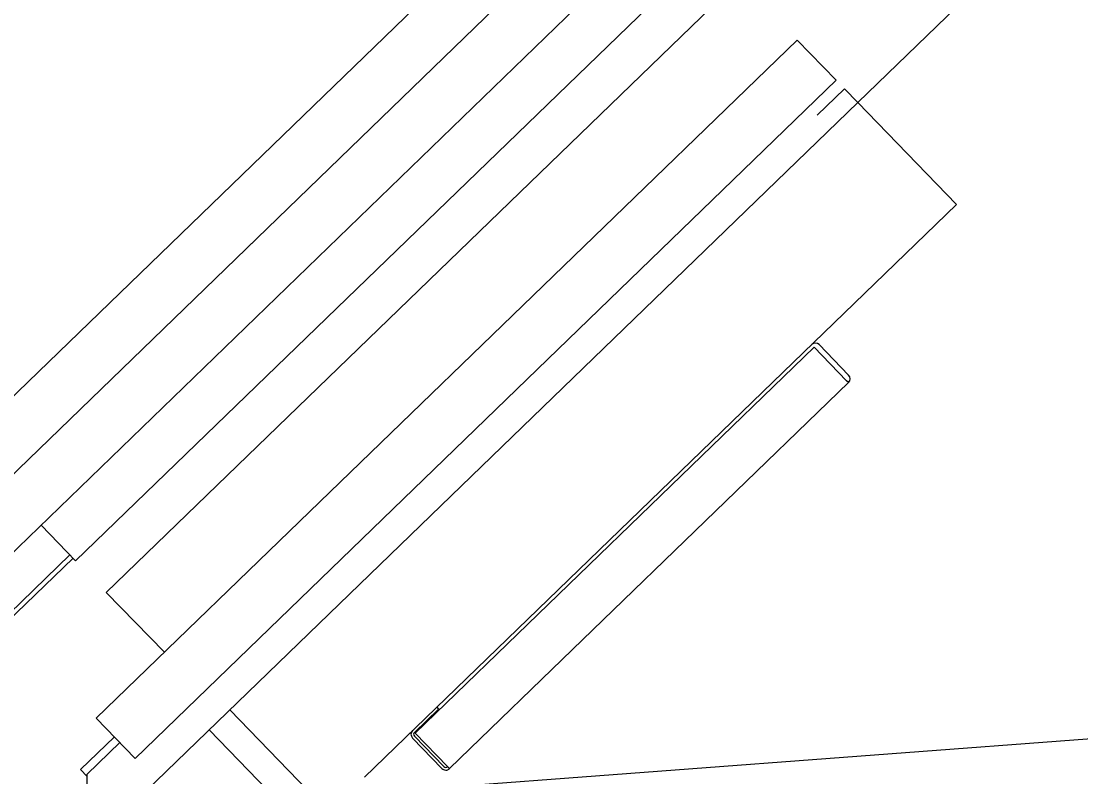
# Model space of a CAD drawing. Extents: x 468143 to 491361, y 1438528 to 1468730.
# Drawn here: x 490348.49 to 490350.458, y 1467639.415 to 1467640.82 of the extents above; entities that cross this region are included whole.
import ezdxf

# ---------------------------------------------------------------- set-up
doc = ezdxf.new("R2010")
doc.units = 0
doc.layers.add('Xreference_dp', color=7, linetype='Continuous')

msp = doc.modelspace()

# ---------------------------------------------------------------- linework, layer by layer
at = {"layer": 'Xreference_dp'}
for p, q in [((490348.5907, 1467639.8167), (490353.3817, 1467644.4536)), ((490348.5907, 1467639.8167), (490353.3817, 1467644.4536)), ((490353.4388, 1467644.3947), (490348.6477, 1467639.7578)), ((490353.4388, 1467644.3947), (490348.6477, 1467639.7578)), ((490350.0436, 1467640.6685), (490352.559, 1467643.1029)), ((490350.0436, 1467640.6685), (490352.559, 1467643.1029)), ((490349.5575, 1467641.1708), (490347.5718, 1467639.2491)), ((490349.5575, 1467641.1708), (490347.5718, 1467639.2491)), ((490348.3275, 1467639.8355), (490349.6299, 1467641.096)), ((490348.3275, 1467639.8355), (490349.6299, 1467641.096)), ((490349.7023, 1467641.0211), (490348.4, 1467639.7607)), ((490349.7023, 1467641.0211), (490348.4, 1467639.7607)), ((490348.629, 1467639.5241), (490349.9314, 1467640.7845)), ((490348.629, 1467639.5241), (490349.9314, 1467640.7845)), ((490349.9314, 1467640.7845), (490350.0038, 1467640.7097)), ((490349.9314, 1467640.7845), (490350.0038, 1467640.7097)), ((490350.0038, 1467640.7097), (490348.7014, 1467639.4492)), ((490350.0038, 1467640.7097), (490348.7014, 1467639.4492)), ((490350.0192, 1467640.6937), (490349.9685, 1467640.6447)), ((490350.0192, 1467640.6937), (490349.9685, 1467640.6447)), ((490350.0436, 1467640.6685), (490350.0192, 1467640.6937)), ((490350.0436, 1467640.6685), (490350.0192, 1467640.6937)), ((490348.6667, 1467639.3358), (490350.0436, 1467640.6685)), ((490348.6667, 1467639.3358), (490350.0436, 1467640.6685)), ((490350.0436, 1467640.6685), (490350.2271, 1467640.479)), ((490350.0436, 1467640.6685), (490350.2271, 1467640.479)), ((490349.1273, 1467639.4146), (490350.2271, 1467640.479)), ((490349.1273, 1467639.4146), (490350.2271, 1467640.479)), ((490349.2213, 1467639.4964), (490349.9626, 1467640.2139)), ((490349.2213, 1467639.4964), (490349.9626, 1467640.2139)), ((490349.9626, 1467640.2139), (490350.023, 1467640.1514)), ((490349.9626, 1467640.2139), (490350.023, 1467640.1514)), ((490350.0267, 1467640.1619), (490349.9721, 1467640.2184)), ((490350.0267, 1467640.1619), (490349.9721, 1467640.2184)), ((490350.0265, 1467640.1479), (490349.2852, 1467639.4304)), ((490350.0265, 1467640.1479), (490349.2852, 1467639.4304)), ((490350.0265, 1467640.1479), (490350.023, 1467640.1514)), ((490350.0265, 1467640.1479), (490350.023, 1467640.1514)), ((490357.6024, 1467640.0218), (490349.2189, 1467639.3907)), ((490357.6024, 1467640.0218), (490349.2189, 1467639.3907)), ((490348.5907, 1467639.8167), (490348.5264, 1467639.8831)), ((490348.5907, 1467639.8167), (490348.5264, 1467639.8831)), ((490348.5801, 1467639.8277), (490348.4167, 1467639.6696)), ((490348.5801, 1467639.8277), (490348.4167, 1467639.6696)), ((490348.4083, 1467639.65), (490348.5858, 1467639.8218)), ((490348.4083, 1467639.65), (490348.5858, 1467639.8218)), ((490348.7555, 1467639.6465), (490348.6477, 1467639.7578)), ((490348.7555, 1467639.6465), (490348.6477, 1467639.7578)), ((490349.0579, 1467639.3529), (490348.8772, 1467639.5396)), ((490349.0579, 1467639.3529), (490348.8772, 1467639.5396)), ((490349.2649, 1467639.5408), (490349.2202, 1467639.4975)), ((490349.2649, 1467639.5408), (490349.2202, 1467639.4975)), ((490349.2615, 1467639.5444), (490349.2649, 1467639.5408)), ((490349.2615, 1467639.5444), (490349.2649, 1467639.5408)), ((490348.7014, 1467639.4492), (490348.629, 1467639.5241)), ((490348.7014, 1467639.4492), (490348.629, 1467639.5241)), ((490349.0159, 1467639.3196), (490348.8389, 1467639.5025)), ((490349.0159, 1467639.3196), (490348.8389, 1467639.5025)), ((490349.2213, 1467639.4964), (490349.2816, 1467639.4341)), ((490349.2213, 1467639.4964), (490349.2816, 1467639.4341)), ((490348.6626, 1467639.4893), (490348.5998, 1467639.4285)), ((490348.6626, 1467639.4893), (490348.5998, 1467639.4285)), ((490348.6728, 1467639.4788), (490348.6124, 1467639.4202)), ((490348.6728, 1467639.4788), (490348.6124, 1467639.4202)), ((490349.2165, 1467639.4871), (490349.2712, 1467639.4306)), ((490349.2165, 1467639.4871), (490349.2712, 1467639.4306)), ((490349.2201, 1467639.4906), (490349.2747, 1467639.4341)), ((490349.2201, 1467639.4906), (490349.2747, 1467639.4341)), ((490349.2852, 1467639.4304), (490349.2817, 1467639.434)), ((490349.2852, 1467639.4304), (490349.2817, 1467639.434)), ((490348.5998, 1467639.4285), (490348.6123, 1467639.4156)), ((490348.5998, 1467639.4285), (490348.6123, 1467639.4156)), ((490348.6119, 1467639.3924), (490348.6124, 1467639.4202)), ((490348.6119, 1467639.3924), (490348.6124, 1467639.4202))]:
    msp.add_line(p, q, dxfattribs=at)
for centre, radius, start, end in [((490349.9649, 1467640.2115), 0.0099, 44.063, 134.063), ((490349.9649, 1467640.2115), 0.0099, 44.063, 134.063), ((490350.0196, 1467640.155), 0.0099, 314.063, 44.063), ((490350.0196, 1467640.155), 0.0099, 314.063, 44.063), ((490349.2236, 1467639.494), 0.0099, 134.063, 224.063), ((490349.2236, 1467639.494), 0.0099, 134.063, 224.063), ((490349.2236, 1467639.494), 0.00492, 134.063, 224.063), ((490349.2236, 1467639.494), 0.00492, 134.063, 224.063), ((490349.2783, 1467639.4375), 0.00492, 224.063, 314.063), ((490349.2783, 1467639.4375), 0.00492, 224.063, 314.063), ((490349.2783, 1467639.4375), 0.0099, 224.063, 314.063), ((490349.2783, 1467639.4375), 0.0099, 224.063, 314.063)]:
    msp.add_arc(centre, radius, start, end, dxfattribs=at)

doc.saveas('drawing.dxf')
